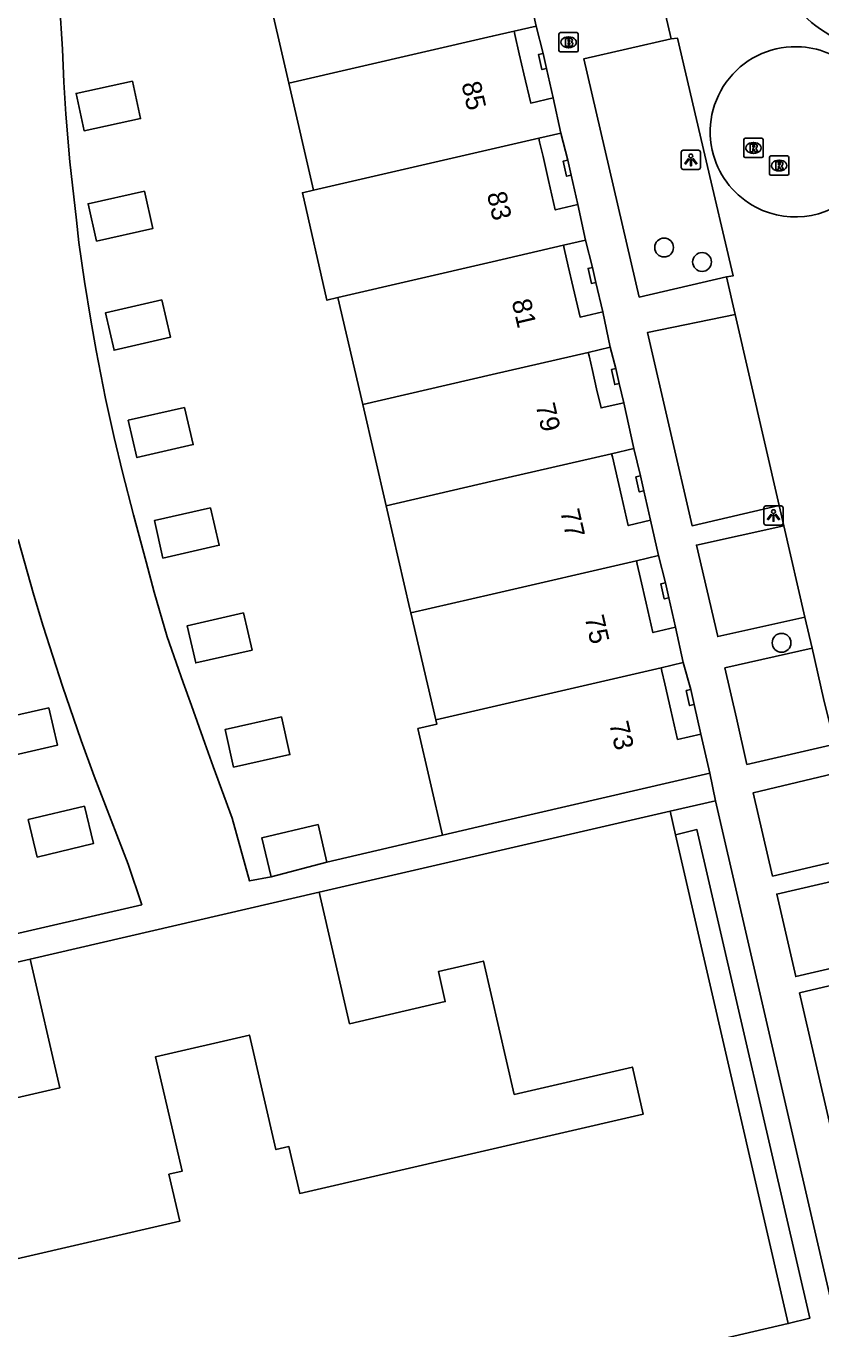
# Model space of a CAD drawing. Extents: x 156414 to 157775, y 382335 to 383765.
# Drawn here: x 156975.8 to 157017.1, y 383519.1 to 383586.7 of the extents above; entities that cross this region are included whole.
import ezdxf

# ---------------------------------------------------------------- set-up
doc = ezdxf.new("R2010")
doc.units = 0
for name, color, linetype in [('IMGEO_Boom', 7, 'Continuous'), ('IMGEO_Brandkraan', 7, 'Continuous'), ('IMGEO_Lichtpunt', 7, 'Continuous'), ('IMGEO_Pand', 7, 'Continuous'), ('IMGEO_Pand_nummerreeks', 7, 'Continuous'), ('IMGEO_Pand_overbouw', 7, 'Continuous'), ('IMGEO_Rijbaan_lokaal_gesloten', 7, 'Continuous'), ('IMGEO_Rijbaan_lokaal_open', 7, 'Continuous'), ('IMGEO_Rioolput', 7, 'Continuous'), ('IMGEO_Voetpad_open', 7, 'Continuous')]:
    doc.layers.add(name, color=color, linetype=linetype)

msp = doc.modelspace()

# ---------------------------------------------------------------- linework, layer by layer
at = {"layer": 'IMGEO_Boom'}
for centre in [(157008.922, 383575.171), (157010.893, 383574.421), (157015.021, 383554.66)]:
    msp.add_circle(centre, 0.489, dxfattribs=at)
at = {"layer": 'IMGEO_Brandkraan'}
for p, q in [((157003.462, 383585.397), (157003.462, 383586.249)), ((157003.537, 383586.323), (157004.389, 383586.323)), ((157004.463, 383586.249), (157004.463, 383585.397)), ((157003.973, 383585.543), (157003.948, 383585.543)), ((157003.95, 383586.103), (157003.975, 383586.103)), ((157004.389, 383585.323), (157003.537, 383585.323))]:
    msp.add_line(p, q, dxfattribs=at)
for points in [[(157003.462, 383585.397), (157003.462, 383586.249)], [(157003.537, 383586.323), (157004.389, 383586.323)], [(157004.463, 383586.249), (157004.463, 383585.397)], [(157003.81, 383586.023), (157003.81, 383585.623), (157004.023, 383585.623)], [(157004.041, 383586.023), (157003.81, 383586.023)], [(157003.989, 383585.942), (157003.935, 383585.942), (157003.935, 383585.866)], [(157003.935, 383585.866), (157003.988, 383585.866)], [(157003.997, 383585.79), (157003.935, 383585.79), (157003.935, 383585.709)], [(157003.935, 383585.709), (157003.997, 383585.709)], [(157004.389, 383585.323), (157003.537, 383585.323)]]:
    msp.add_lwpolyline(points, dxfattribs=at)
for centre, radius, start, end in [((157003.539, 383586.247), 0.0765, 91.55205, 178.44795), ((157003.539, 383586.247), 0.0765, 91.55205, 178.44795), ((157004.387, 383586.247), 0.0765, 1.55205, 88.44795), ((157004.387, 383586.247), 0.0765, 1.55205, 88.44795), ((157003.99, 383585.904), 0.0379, 267.82845, 90.93552), ((157003.998, 383585.749), 0.0404, 269.87594, 90.50774), ((157004.029, 383585.874), 0.251, 268.66757, 293.53466), ((157004.045, 383585.878), 0.145, 59.4692, 91.53667), ((157004.07, 383585.925), 0.0922, 285.51372, 58.15012), ((157004.075, 383585.733), 0.105, 301.31148, 78.98903), ((157003.539, 383585.399), 0.0765, 181.55205, 268.44795), ((157003.539, 383585.399), 0.0765, 181.55205, 268.44795), ((157004.387, 383585.399), 0.0765, 271.55205, 358.44795), ((157004.387, 383585.399), 0.0765, 271.55205, 358.44795)]:
    msp.add_arc(centre, radius, start, end, dxfattribs=at)
for centre, major_axis, ratio, start_param, end_param in [((157003.949, 383585.823), (-0.387, 0.002), 0.722429, 4.712389, 7.853982), ((157003.974, 383585.823), (-0.39, 0.002), 0.717154, 1.570796, 4.712389)]:
    msp.add_ellipse(centre, major_axis=major_axis, ratio=ratio, start_param=start_param, end_param=end_param, dxfattribs=at)
at = {"layer": 'IMGEO_Lichtpunt'}
for p, q in [((157009.814, 383580.125), (157009.814, 383579.318)), ((157009.814, 383580.125), (157009.814, 383579.318)), ((157010.716, 383580.22), (157009.908, 383580.22)), ((157010.716, 383580.22), (157009.908, 383580.22)), ((157010.81, 383579.318), (157010.81, 383580.125)), ((157010.81, 383579.318), (157010.81, 383580.125)), ((157009.908, 383579.224), (157010.716, 383579.224)), ((157009.908, 383579.224), (157010.716, 383579.224)), ((157015.005, 383561.765), (157014.197, 383561.765)), ((157015.005, 383561.765), (157014.197, 383561.765)), ((157014.103, 383561.67), (157014.103, 383560.863)), ((157014.103, 383561.67), (157014.103, 383560.863)), ((157015.099, 383560.863), (157015.099, 383561.67)), ((157015.099, 383560.863), (157015.099, 383561.67)), ((157014.197, 383560.769), (157015.005, 383560.769)), ((157014.197, 383560.769), (157015.005, 383560.769))]:
    msp.add_line(p, q, dxfattribs=at)
for points in [[(157010.188, 383579.789), (157010.227, 383579.761), (157010.039, 383579.499), (157010.001, 383579.526), (157010.188, 383579.789)], [(157010.29, 383579.741), (157010.337, 383579.741), (157010.337, 383579.419), (157010.29, 383579.419), (157010.29, 383579.741)], [(157010.4, 383579.761), (157010.438, 383579.788), (157010.625, 383579.526), (157010.586, 383579.498), (157010.4, 383579.761)], [(157014.477, 383561.334), (157014.516, 383561.306), (157014.328, 383561.044), (157014.29, 383561.071), (157014.477, 383561.334)], [(157014.579, 383561.286), (157014.626, 383561.286), (157014.626, 383560.964), (157014.579, 383560.964), (157014.579, 383561.286)], [(157014.689, 383561.306), (157014.727, 383561.333), (157014.914, 383561.071), (157014.875, 383561.043), (157014.689, 383561.306)]]:
    msp.add_lwpolyline(points, dxfattribs=at)
for centre in [(157010.313, 383579.923), (157014.602, 383561.468)]:
    msp.add_circle(centre, 0.0994, dxfattribs=at)
for centre, start, end in [((157009.908, 383580.125), 90, 180), ((157009.908, 383580.125), 90, 180), ((157010.716, 383580.125), 0, 90), ((157010.716, 383580.125), 0, 90), ((157009.908, 383579.318), 180, 270), ((157009.908, 383579.318), 180, 270), ((157010.716, 383579.318), 270, 0), ((157010.716, 383579.318), 270, 360), ((157014.197, 383561.67), 90, 180), ((157014.197, 383561.67), 90, 180), ((157015.005, 383561.67), 0, 90), ((157015.005, 383561.67), 0, 90), ((157014.197, 383560.863), 180, 270), ((157014.197, 383560.863), 180, 270), ((157015.005, 383560.863), 270, 0), ((157015.005, 383560.863), 270, 360)]:
    msp.add_arc(centre, 0.0946, start, end, dxfattribs=at)
at = {"layer": 'IMGEO_Pand'}
for points in [[(156990.129, 383589.395), (156988.229, 383588.956), (156989.443, 383583.694)], [(157002.282, 383586.659), (157001.765, 383589.047)], [(156989.443, 383583.694), (157000, 383586.132), (157001.134, 383586.394)], [(157002.282, 383586.659), (157001.134, 383586.394)], [(157001.134, 383586.394), (157001.171, 383586.232), (157001.402, 383585.23), (157001.642, 383584.192), (157001.995, 383582.664), (157003.166, 383582.935)], [(157002.813, 383584.463), (157002.579, 383584.41), (157002.405, 383585.191), (157002.639, 383585.243)], [(157002.813, 383584.463), (157002.639, 383585.243)], [(156981.323, 383583.805), (156981.74, 383581.866), (156978.808, 383581.234), (156978.39, 383583.173), (156981.323, 383583.805)], [(156989.443, 383583.694), (156990.712, 383578.142)], [(157003.565, 383581.105), (157003.166, 383582.935)], [(156990.712, 383578.142), (157002.416, 383580.84)], [(157003.565, 383581.105), (157002.416, 383580.84)], [(157002.416, 383580.84), (157002.458, 383580.659), (157002.635, 383579.894), (157002.921, 383578.654), (157003.274, 383577.126), (157004.45, 383577.398)], [(157004.097, 383578.926), (157003.863, 383578.873), (157003.689, 383579.654), (157003.923, 383579.706)], [(157004.097, 383578.926), (157003.923, 383579.706)], [(156981.947, 383578.102), (156982.381, 383576.16), (156979.453, 383575.505), (156979.019, 383577.448), (156981.947, 383578.102)], [(156990.712, 383578.142), (156990.14, 383578.011), (156991.413, 383572.437), (156991.982, 383572.58)], [(157004.847, 383575.552), (157004.45, 383577.398)], [(156991.982, 383572.58), (157000, 383574.432), (157003.699, 383575.287)], [(157004.847, 383575.552), (157003.699, 383575.287)], [(157003.699, 383575.287), (157003.738, 383575.121), (157003.948, 383574.213), (157004.207, 383573.089), (157004.56, 383571.561), (157005.737, 383571.833)], [(157005.384, 383573.361), (157005.15, 383573.308), (157004.976, 383574.089), (157005.21, 383574.141)], [(157005.384, 383573.361), (157005.21, 383574.141)], [(156982.836, 383572.458), (156983.288, 383570.52), (156980.367, 383569.839), (156979.915, 383571.777), (156982.836, 383572.458)], [(156991.982, 383572.58), (156993.274, 383567.028)], [(157006.13, 383569.998), (157005.737, 383571.833)], [(157006.13, 383569.998), (157004.982, 383569.733)], [(156993.274, 383567.028), (157000, 383568.582), (157004.982, 383569.733)], [(157004.982, 383569.733), (157005.023, 383569.555), (157005.199, 383568.793), (157005.42, 383567.84), (157005.649, 383566.848), (157006.826, 383567.12)], [(157006.597, 383568.112), (157006.363, 383568.059), (157006.189, 383568.84), (157006.423, 383568.892)], [(157006.597, 383568.112), (157006.423, 383568.892)], [(156984.026, 383566.877), (156984.471, 383564.942), (156981.547, 383564.27), (156981.102, 383566.205), (156984.026, 383566.877)], [(156993.274, 383567.028), (156994.498, 383561.769)], [(157007.346, 383564.736), (157006.826, 383567.12)], [(157006.198, 383564.471), (157000, 383563.04), (156994.498, 383561.769)], [(157007.346, 383564.736), (157006.198, 383564.471)], [(157006.198, 383564.471), (157006.236, 383564.306), (157006.374, 383563.706), (157006.705, 383562.274), (157007.058, 383560.746), (157008.22, 383561.015)], [(157007.868, 383562.543), (157007.634, 383562.49), (157007.46, 383563.271), (157007.694, 383563.323)], [(157007.868, 383562.543), (157007.694, 383563.323)], [(156994.498, 383561.769), (156994.551, 383561.54), (156995.729, 383556.423), (156995.777, 383556.214)], [(156985.379, 383561.671), (156985.825, 383559.724), (156982.9, 383559.055), (156982.455, 383561.002), (156985.379, 383561.671)], [(157008.628, 383559.183), (157008.22, 383561.015)], [(157008.628, 383559.183), (157007.481, 383558.918)], [(156995.777, 383556.214), (157000, 383557.19), (157007.481, 383558.918)], [(157007.481, 383558.918), (157007.522, 383558.741), (157007.694, 383557.994), (157007.988, 383556.72), (157008.341, 383555.193), (157009.514, 383555.464)], [(157009.162, 383556.992), (157008.928, 383556.939), (157008.754, 383557.72), (157008.988, 383557.772)], [(157009.162, 383556.992), (157008.988, 383557.772)], [(156987.087, 383556.214), (156987.528, 383554.283), (156984.603, 383553.615), (156984.162, 383555.545), (156987.087, 383556.214)], [(156995.777, 383556.214), (156997.065, 383550.661)], [(157009.911, 383553.629), (157009.514, 383555.464)], [(157008.764, 383553.364), (157000, 383551.339), (156997.065, 383550.661)], [(157009.911, 383553.629), (157008.764, 383553.364)], [(157010.829, 383549.922), (157009.623, 383549.643), (157009.27, 383551.171), (157008.958, 383552.525), (157008.805, 383553.187), (157008.764, 383553.364)], [(157010.303, 383552.23), (157010.069, 383552.178), (157010.243, 383551.397), (157010.477, 383551.45)], [(157010.477, 383551.45), (157010.303, 383552.23)], [(156976.983, 383551.291), (156977.427, 383549.342), (156974.502, 383548.675), (156974.058, 383550.623), (156976.983, 383551.291)], [(156989.059, 383550.814), (156989.496, 383548.862), (156986.569, 383548.206), (156986.132, 383550.158), (156989.059, 383550.814)], [(156997.065, 383550.661), (156997.118, 383550.431), (156996.139, 383550.208), (156997.411, 383544.672)], [(157011.295, 383547.889), (157010.829, 383549.922)], [(157011.295, 383547.889), (157000.308, 383545.343), (156997.411, 383544.672)], [(156957.69, 383534.013), (156957.972, 383532.796), (156963.85, 383507.43), (156968.422, 383508.467), (156982.953, 383511.84), (156982.705, 383512.912), (156989.005, 383514.353), (156989.252, 383513.303), (157010.768, 383518.266), (157015.37, 383519.329), (157009.52, 383544.701), (157009.237, 383545.921)], [(156978.828, 383546.188), (156979.295, 383544.244), (156976.378, 383543.543), (156975.911, 383545.487), (156978.828, 383546.188)], [(157009.237, 383545.921), (156991.017, 383541.712)], [(156988.515, 383542.507), (156988.037, 383544.542), (156990.957, 383545.228), (156991.417, 383543.272)], [(156991.417, 383543.272), (156988.515, 383542.507)], [(156976.012, 383538.246), (156977.554, 383531.572), (156972.585, 383530.424), (156972.225, 383531.983), (156969.886, 383531.443), (156971.518, 383524.379), (156965.38, 383522.961), (156965.942, 383520.525), (156983.773, 383524.644), (156983.21, 383527.079), (156983.892, 383527.237), (156982.519, 383533.181), (156987.391, 383534.306), (156988.764, 383528.362), (156989.446, 383528.52), (156990.008, 383526.084), (157007.839, 383530.203), (157007.276, 383532.639), (157001.138, 383531.221), (156999.54, 383538.139), (156997.201, 383537.598), (156997.562, 383536.039), (156992.592, 383534.892), (156991.017, 383541.712)], [(156976.012, 383538.246), (156957.69, 383534.013)]]:
    msp.add_lwpolyline(points, dxfattribs=at)
at = {"layer": 'IMGEO_Pand_overbouw'}
msp.add_lwpolyline([(157009.52, 383544.701), (157015.37, 383519.329), (157016.49, 383519.614), (157010.628, 383544.969)], close=True, dxfattribs=at)
at = {"layer": 'IMGEO_Rijbaan_lokaal_gesloten'}
for points in [[(157008.878, 383587.79), (157009.292, 383585.995)], [(157009.292, 383585.995), (157009.62, 383586.036), (157011.044, 383579.972), (157012.515, 383573.704), (157012.161, 383573.647)], [(157012.161, 383573.647), (157012.609, 383571.704)], [(157012.609, 383571.704), (157014.898, 383561.779)], [(157014.898, 383561.779), (157015.139, 383560.734)], [(157015.139, 383560.734), (157016.232, 383555.998)], [(157016.232, 383555.998), (157016.604, 383554.383)], [(157016.604, 383554.383), (157017.206, 383551.775), (157017.784, 383549.405)]]:
    msp.add_lwpolyline(points, dxfattribs=at)
msp.add_arc((157021.402, 383592.733), 7.601, 224.0767, 258.8814, dxfattribs=at)
at = {"layer": 'IMGEO_Rijbaan_lokaal_open'}
for points in [[(156988.515, 383542.507), (156987.396, 383542.299), (156986.49, 383545.552), (156985.518, 383548.243), (156985.085, 383549.448), (156984.387, 383551.398), (156983.953, 383552.6), (156983.124, 383554.968), (156982.442, 383557.295), (156982.024, 383558.859), (156981.369, 383561.296), (156980.795, 383563.512), (156980.367, 383565.313), (156979.927, 383567.337), (156979.442, 383569.82), (156979.159, 383571.407), (156978.832, 383573.403), (156978.541, 383575.434), (156978.411, 383576.591), (156978.076, 383579.618), (156977.856, 383582.097), (156977.764, 383583.746), (156977.684, 383585.473), (156977.539, 383587.882)], [(156968.861, 383538.08), (156981.805, 383541.068), (156981.095, 383543.18), (156980.212, 383545.452), (156979.328, 383547.736), (156978.649, 383549.586), (156977.681, 383552.403), (156976.686, 383555.522), (156976.199, 383557.127), (156975.384, 383560.019)], [(157011.588, 383546.458), (157011.295, 383547.889)], [(157009.237, 383545.921), (157011.588, 383546.458)], [(156997.411, 383544.672), (156991.417, 383543.272)], [(156991.017, 383541.712), (156976.012, 383538.246)]]:
    msp.add_lwpolyline(points, dxfattribs=at)
for centre, radius, start, end in [((157015.729, 383581.179), 4.413, 85.68339, 195.87703), ((157015.774, 383581.27), 4.32, 65.44978, 86.19184), ((157015.725, 383581.175), 4.408, 195.83605, 242.49336), ((157015.738, 383581.164), 4.405, 242.28539, 319.64054)]:
    msp.add_arc(centre, radius, start, end, dxfattribs=at)
at = {"layer": 'IMGEO_Rioolput'}
for p, q in [((157013.061, 383579.914), (157013.061, 383580.766)), ((157013.136, 383580.84), (157013.988, 383580.84)), ((157014.062, 383580.766), (157014.062, 383579.914)), ((157013.572, 383580.06), (157013.547, 383580.06)), ((157013.549, 383580.62), (157013.574, 383580.62)), ((157013.988, 383579.84), (157013.136, 383579.84)), ((157014.394, 383578.998), (157014.394, 383579.85)), ((157014.469, 383579.924), (157015.321, 383579.924)), ((157014.882, 383579.704), (157014.907, 383579.704)), ((157015.395, 383579.85), (157015.395, 383578.998)), ((157015.321, 383578.924), (157014.469, 383578.924)), ((157014.905, 383579.144), (157014.88, 383579.144))]:
    msp.add_line(p, q, dxfattribs=at)
for points in [[(157013.061, 383579.914), (157013.061, 383580.766)], [(157013.136, 383580.84), (157013.988, 383580.84)], [(157014.062, 383580.766), (157014.062, 383579.914)], [(157013.65, 383580.538), (157013.398, 383580.54), (157013.398, 383580.14)], [(157013.398, 383580.14), (157013.522, 383580.14), (157013.522, 383580.302), (157013.533, 383580.302)], [(157013.576, 383580.459), (157013.522, 383580.459), (157013.522, 383580.378)], [(157013.522, 383580.378), (157013.574, 383580.378)], [(157013.58, 383580.273), (157013.651, 383580.14), (157013.791, 383580.14), (157013.726, 383580.266)], [(157013.988, 383579.84), (157013.136, 383579.84)], [(157014.394, 383578.998), (157014.394, 383579.85)], [(157014.469, 383579.924), (157015.321, 383579.924)], [(157014.983, 383579.622), (157014.731, 383579.624), (157014.731, 383579.224)], [(157014.731, 383579.224), (157014.855, 383579.224), (157014.855, 383579.386), (157014.866, 383579.386)], [(157014.909, 383579.543), (157014.855, 383579.543), (157014.855, 383579.462)], [(157014.855, 383579.462), (157014.907, 383579.462)], [(157014.913, 383579.357), (157014.984, 383579.224), (157015.124, 383579.224), (157015.059, 383579.35)], [(157015.395, 383579.85), (157015.395, 383578.998)], [(157015.321, 383578.924), (157014.469, 383578.924)]]:
    msp.add_lwpolyline(points, dxfattribs=at)
for centre, radius, start, end in [((157013.138, 383580.764), 0.0765, 91.55205, 178.44795), ((157013.138, 383580.764), 0.0765, 91.55205, 178.44795), ((157013.986, 383580.764), 0.0765, 1.55205, 88.44795), ((157013.986, 383580.764), 0.0765, 1.55205, 88.44795), ((157013.532, 383580.249), 0.0533, 26.02933, 88.69889), ((157013.558, 383580.567), 0.19, 274.7715, 282.96867), ((157013.582, 383580.363), 0.0964, 77.00612, 93.18647), ((157013.596, 383580.42), 0.0378, 276.66336, 79.67722), ((157013.649, 383580.428), 0.109, 350.36119, 89.41601), ((157013.647, 383580.428), 0.112, 277.58423, 350.98172), ((157013.631, 383580.213), 0.108, 29.51342, 73.79051), ((157013.138, 383579.916), 0.0765, 181.55205, 268.44795), ((157013.138, 383579.916), 0.0765, 181.55205, 268.44795), ((157013.986, 383579.916), 0.0765, 271.55205, 358.44795), ((157013.986, 383579.916), 0.0765, 271.55205, 358.44795), ((157014.471, 383579.848), 0.0765, 91.55205, 178.44795), ((157014.471, 383579.848), 0.0765, 91.55205, 178.44795), ((157014.865, 383579.333), 0.0533, 26.02933, 88.69889), ((157014.891, 383579.651), 0.19, 274.7715, 282.96867), ((157014.915, 383579.447), 0.0964, 77.00612, 93.18647), ((157014.929, 383579.504), 0.0378, 276.66336, 79.67722), ((157014.982, 383579.512), 0.109, 350.36119, 89.41601), ((157014.98, 383579.512), 0.112, 277.58423, 350.98172), ((157014.964, 383579.297), 0.108, 29.51342, 73.79051), ((157015.319, 383579.848), 0.0765, 1.55205, 88.44795), ((157015.319, 383579.848), 0.0765, 1.55205, 88.44795), ((157014.471, 383579), 0.0765, 181.55205, 268.44795), ((157014.471, 383579), 0.0765, 181.55205, 268.44795), ((157015.319, 383579), 0.0765, 271.55205, 358.44795), ((157015.319, 383579), 0.0765, 271.55205, 358.44795)]:
    msp.add_arc(centre, radius, start, end, dxfattribs=at)
for centre, major_axis, ratio, start_param, end_param in [((157013.548, 383580.34), (-0.387, 0.002), 0.722429, 4.712389, 7.853982), ((157013.573, 383580.34), (-0.39, 0.002), 0.717154, 1.570796, 4.712389), ((157014.881, 383579.424), (-0.387, 0.002), 0.722429, 4.712389, 7.853982), ((157014.906, 383579.424), (-0.39, 0.002), 0.717154, 1.570796, 4.712389)]:
    msp.add_ellipse(centre, major_axis=major_axis, ratio=ratio, start_param=start_param, end_param=end_param, dxfattribs=at)
at = {"layer": 'IMGEO_Voetpad_open'}
for points in [[(157002.639, 383585.243), (157002.282, 383586.659)], [(157009.292, 383585.995), (157004.756, 383584.972), (157007.628, 383572.598), (157012.161, 383573.647)], [(157003.166, 383582.935), (157002.813, 383584.463)], [(157003.923, 383579.706), (157003.565, 383581.105)], [(157004.45, 383577.398), (157004.097, 383578.926)], [(157005.21, 383574.141), (157004.847, 383575.552)], [(157005.737, 383571.833), (157005.384, 383573.361)], [(157012.609, 383571.704), (157008.054, 383570.754), (157010.372, 383560.735), (157014.898, 383561.779)], [(157006.423, 383568.892), (157006.13, 383569.998)], [(157006.826, 383567.12), (157006.597, 383568.112)], [(157007.694, 383563.323), (157007.346, 383564.736)], [(157008.22, 383561.015), (157007.868, 383562.543)], [(157015.139, 383560.734), (157010.604, 383559.734), (157011.704, 383554.978), (157016.232, 383555.998)], [(157008.988, 383557.772), (157008.628, 383559.183)], [(157009.514, 383555.464), (157009.162, 383556.992)], [(157016.604, 383554.383), (157012.079, 383553.358), (157012.682, 383550.751), (157013.224, 383548.345), (157017.784, 383549.405)], [(157010.303, 383552.23), (157009.911, 383553.629)], [(157010.829, 383549.922), (157010.477, 383551.45)], [(157018.115, 383547.966), (157013.553, 383546.88), (157014.554, 383542.55), (157019.117, 383543.614)], [(157011.588, 383546.458), (157018.01, 383518.684)], [(157019.334, 383542.67), (157014.769, 383541.621), (157015.759, 383537.338), (157020.319, 383538.395)], [(157020.511, 383537.56), (157015.955, 383536.49), (157018.341, 383526.164), (157022.895, 383527.207)]]:
    msp.add_lwpolyline(points, dxfattribs=at)

# ---------------------------------------------------------------- texts
at = {"layer": 'IMGEO_Pand_nummerreeks'}
for s, rotation, p in [('85', 283.0002, (156998.395, 383583.672)), ('83', 283.01166, (156999.717, 383577.957)), ('81', 283.00593, (157001.002, 383572.385)), ('79', 283.00593, (157002.249, 383566.989)), ('77', 283.00593, (157003.521, 383561.483)), ('75', 283.00593, (157004.793, 383555.976)), ('73', 283.00593, (157006.065, 383550.47))]:
    msp.add_text(s, height=1, rotation=rotation, dxfattribs=at).set_placement(p)

doc.saveas('drawing.dxf')
